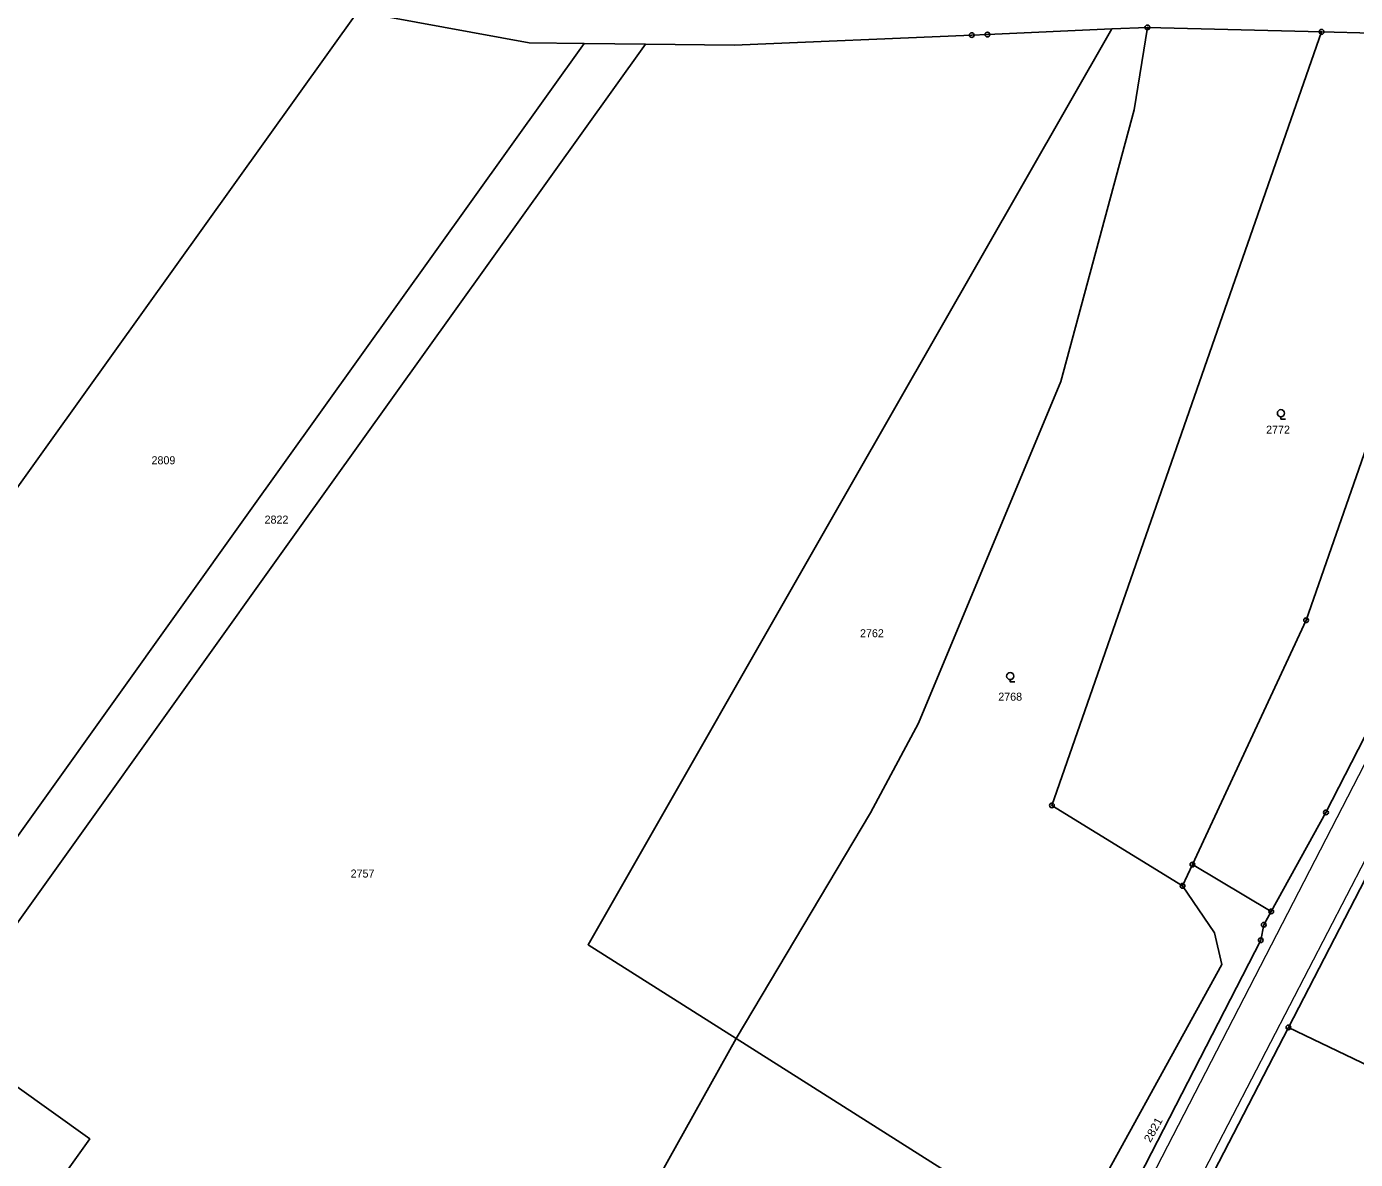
# Model space of a CAD drawing. Extents: x -679733 to -673243, y -1075091 to -1066557.
# Drawn here: x -677943.8 to -677661.5, y -1071645.6 to -1071405 of the extents above; entities that cross this region are included whole.
import ezdxf
from ezdxf.enums import TextEntityAlignment as Align

# ---------------------------------------------------------------- set-up
doc = ezdxf.new("R2010")
doc.units = 0
doc.header["$LTSCALE"] = 0.68
for name, color, linetype, lineweight in [('1', 7, 'Continuous', 25), ('3', 7, 'Continuous', 25), ('4', 7, 'Continuous', 13), ('8', 7, 'Continuous', 25)]:
    doc.layers.add(name, color=color, linetype=linetype, lineweight=lineweight)
doc.layers.add('2', color=7, linetype='Continuous')

msp = doc.modelspace()

# ---------------------------------------------------------------- linework, layer by layer
at = {"layer": '1'}
for p, q in [((-677825.3, -1071408.65), (-677812.3, -1071408.79)), ((-677696.09, -1071583.01), (-677698.2, -1071587.54)), ((-677696.09, -1071583.01), (-677679.36, -1071592.98)), ((-677793.05, -1071619.95), (-677722.95, -1071664.32))]:
    msp.add_line(p, q, dxfattribs=at)
for points in [[(-678003.64, -1071583.95), (-677938.52, -1071492.9), (-677873.4, -1071401.84)], [(-677873.4, -1071401.84), (-677837, -1071408.52), (-677825.3, -1071408.65)], [(-677793.05, -1071619.95), (-677824.5, -1071600.05), (-677768.85, -1071502.8), (-677713.2, -1071405.54)], [(-677812.3, -1071408.79), (-677793.42, -1071409), (-677742.98, -1071406.85), (-677739.63, -1071406.72), (-677713.2, -1071405.54), (-677705.67, -1071405.2), (-677668.67, -1071406.15)], [(-677705.67, -1071405.2), (-677708.49, -1071422.7), (-677724.04, -1071480.43), (-677754.3, -1071553.01), (-677764.49, -1071572.04), (-677793.05, -1071619.95)], [(-677968.6, -1071609.01), (-677896.95, -1071508.83), (-677825.3, -1071408.65)], [(-677812.3, -1071408.79), (-677886.12, -1071512), (-677959.93, -1071615.21), (-677962.26, -1071618.47)], [(-677668.67, -1071406.15), (-677725.96, -1071570.45), (-677698.2, -1071587.54)], [(-677631.04, -1071408.03), (-677634.06, -1071422.51), (-677671.93, -1071531.12), (-677696.09, -1071583.01)], [(-677668.67, -1071406.15), (-677647.03, -1071406.71), (-677631.04, -1071408.03)], [(-677581.06, -1071413.63), (-677589.62, -1071430.98), (-677623.81, -1071490.51), (-677643.12, -1071523.94), (-677667.72, -1071571.95), (-677679.36, -1071592.98)], [(-677675.7, -1071617.62), (-677659.4, -1071586.1), (-677650.93, -1071570.15), (-677647.17, -1071563.08), (-677633.15, -1071537.04), (-677622.89, -1071519.94), (-677619.94, -1071514.94), (-677610.19, -1071497.8), (-677609.85, -1071497.19)], [(-677698.2, -1071587.54), (-677691.4, -1071597.52), (-677689.84, -1071604.27), (-677722.95, -1071664.32)], [(-677679.36, -1071592.98), (-677680.93, -1071595.81), (-677681.57, -1071599.11), (-677713.84, -1071661.87), (-677715.32, -1071664.31), (-677717.06, -1071668.11), (-677734.17, -1071699.43)], [(-677618.5, -1071645.05), (-677675.7, -1071617.62), (-677700.06, -1071664.74)], [(-677962.26, -1071618.47), (-677930.36, -1071641.28), (-677971.56, -1071698.9), (-677885.79, -1071760.23)], [(-677885.79, -1071760.23), (-677819.64, -1071667.71), (-677811.07, -1071652.31), (-677793.05, -1071619.95)]]:
    msp.add_lwpolyline(points, dxfattribs=at)
at = {"layer": '3'}
for points in [[(-677677.3, -1071487.902), (-677677.3, -1071488.4), (-677676.299, -1071488.4)], [(-677734.81, -1071543.742), (-677734.81, -1071544.24), (-677733.809, -1071544.24)]]:
    msp.add_lwpolyline(points, dxfattribs=at)
for centre in [(-677677.2993, -1071487.1509), (-677734.8093, -1071542.9909)]:
    msp.add_circle(centre, 0.75, dxfattribs=at)
at = {"layer": '4'}
for p, q in [((-677658.49, -1071559.68), (-677713.36, -1071666.01)), ((-677704.66, -1071669.46), (-677649.28, -1071562.45))]:
    msp.add_line(p, q, dxfattribs=at)
at = {"layer": '8'}
for centre, radius in [((-677705.67, -1071405.1999), 0.5), ((-677705.67, -1071405.1999), 0.0303), ((-677668.67, -1071406.1499), 0.5), ((-677742.98, -1071406.8499), 0.5), ((-677742.98, -1071406.8499), 0.0303), ((-677739.63, -1071406.7199), 0.5), ((-677739.63, -1071406.7199), 0.0303), ((-677668.67, -1071406.1499), 0.0303), ((-677671.93, -1071531.1199), 0.5), ((-677671.93, -1071531.1199), 0.0303), ((-677725.96, -1071570.4499), 0.5), ((-677725.96, -1071570.4499), 0.0303), ((-677667.72, -1071571.9499), 0.5), ((-677667.72, -1071571.9499), 0.0303), ((-677696.09, -1071583.0099), 0.5), ((-677696.09, -1071583.0099), 0.0303), ((-677698.2, -1071587.5399), 0.5), ((-677698.2, -1071587.5399), 0.0303), ((-677679.36, -1071592.9799), 0.5), ((-677679.36, -1071592.9799), 0.0303), ((-677680.93, -1071595.8099), 0.5), ((-677680.93, -1071595.8099), 0.0303), ((-677681.57, -1071599.1099), 0.5), ((-677681.57, -1071599.1099), 0.0303), ((-677675.7, -1071617.6199), 0.5), ((-677675.7, -1071617.6199), 0.0303)]:
    msp.add_circle(centre, radius, dxfattribs=at)

# ---------------------------------------------------------------- texts
at = {"layer": '2'}
for s, p in [('2772', (-677677.91, -1071491.499)), ('2809', (-677914.7, -1071497.999)), ('2822', (-677890.68, -1071510.6)), ('2762', (-677764.18, -1071534.739)), ('2768', (-677734.81, -1071548.21)), ('2757', (-677872.4, -1071585.779))]:
    msp.add_text(s, height=1.7, dxfattribs=at).set_placement(p, align=Align.CENTER)
at = {"layer": '2', "width": 1.1}
msp.add_text('2821', height=1.7, rotation=61, dxfattribs=at).set_placement((-677703.6843, -1071639.7566), align=Align.CENTER)

doc.saveas('drawing.dxf')
